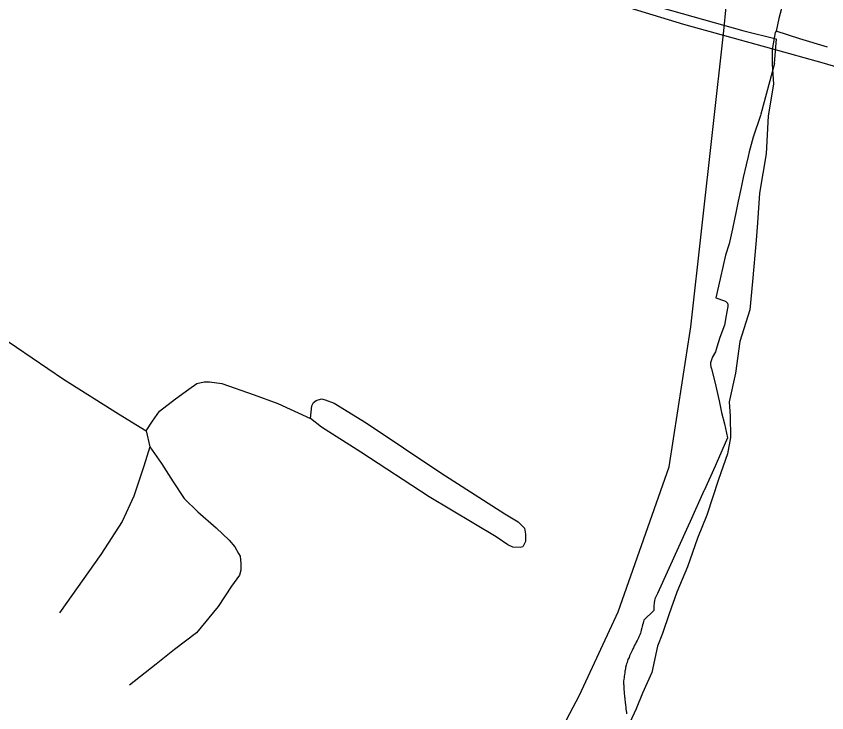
# Model space of a CAD drawing. Extents: x 2206922 to 2357709, y 510027 to 673830.
# Drawn here: x 2314794 to 2316844, y 602613 to 604374 of the extents above; entities that cross this region are included whole.
import ezdxf

# ---------------------------------------------------------------- set-up
doc = ezdxf.new("R2010")
doc.units = 0
for name, color, linetype in [('Exist Boundary Political City Limit New', 7, 'Continuous'), ('Exist Hydrographic Creek Single Shore', 7, 'Continuous'), ('Exist Hydrographic Misc Water Feature', 7, 'Continuous'), ('Exist Road Non-System Type 51', 7, 'Continuous'), ('Exist Road Secondary Type 51 Attributed', 7, 'Continuous'), ('Map Preparation Boundary City Limit Buffer Line', 7, 'Continuous')]:
    doc.layers.add(name, color=color, linetype=linetype)

msp = doc.modelspace()

# ---------------------------------------------------------------- linework, layer by layer
at = {"layer": 'Exist Boundary Political City Limit New'}
for points in [[(2316376.2, 604409.3), (2316633.8, 604336.8), (2316716, 604316.4), (2316710.8, 604254.4), (2316711.5, 604254.2), (2316677, 604126), (2316676, 604122.8), (2316657.8, 604068.1), (2316647.2, 604030.8), (2316644.8, 604019.1), (2316640.2, 603998.4), (2316632.8, 603966.3), (2316627, 603940.9), (2316619.8, 603906.4), (2316614.5, 603880.6), (2316605.2, 603836.7), (2316597, 603798.1), (2316588, 603770.2), (2316582, 603743.9), (2316574, 603710.1), (2316563.2, 603662.1), (2316585.5, 603654.3), (2316589, 603652.3), (2316592.5, 603648.2), (2316593.8, 603644)], [(2316593.8, 603644), (2316594, 603639.8), (2316593.2, 603636.2), (2316589.5, 603617.4), (2316585.5, 603593.1), (2316573.8, 603561.7), (2316566.2, 603537.1), (2316562.8, 603525.1), (2316554.2, 603511.2), (2316552.8, 603507.6), (2316551.2, 603503.1), (2316550.2, 603498.1), (2316550.2, 603493.5), (2316551, 603487.5), (2316552.2, 603482.8), (2316561, 603449.6), (2316571.5, 603401.6), (2316578, 603371.9), (2316584.8, 603343.9), (2316593.2, 603308.2), (2316563.8, 603242.2), (2316561.2, 603236.8), (2316533.5, 603174.7), (2316533, 603174), (2316498.2, 603097.1), (2316493.2, 603085.8), (2316415.8, 602914.8), (2316414, 602911.8), (2316411.8, 602906.7), (2316409, 602901), (2316408.5, 602896.1), (2316407.8, 602892.2), (2316407.2, 602888.7), (2316406.8, 602885.2), (2316406.5, 602881.2), (2316406.5, 602877), (2316406.8, 602872.1), (2316381, 602847.4), (2316380.5, 602844), (2316379.2, 602839.6), (2316378.2, 602835.8), (2316377.2, 602831.8), (2316376.2, 602827.8), (2316374.8, 602822.2), (2316373.8, 602818.3), (2316372.8, 602814.5), (2316371.2, 602810.3), (2316369, 602805.1), (2316367.5, 602802.4), (2316366.2, 602799.8), (2316364.5, 602796.2), (2316362.2, 602791.9), (2316359.8, 602787.3), (2316358, 602783.9), (2316356, 602780.3), (2316354.8, 602777.7), (2316353.2, 602774.7), (2316351.5, 602770.7), (2316350.2, 602767.8), (2316348.5, 602764.4), (2316347, 602760.9), (2316345.2, 602757), (2316343.8, 602753.4), (2316342.8, 602750.7), (2316341.2, 602747.8), (2316340, 602744.9), (2316338.8, 602740.6), (2316337.5, 602736.8), (2316336.8, 602734), (2316335.2, 602728.2), (2316334.8, 602725.2), (2316334, 602721.4), (2316333.5, 602718.4), (2316333, 602714.4), (2316332, 602709.2), (2316331.8, 602706.3), (2316331.2, 602702.5), (2316330.8, 602697.8), (2316330.2, 602693.9), (2316330.2, 602685.8), (2316330.5, 602682.8), (2316330.5, 602679.8), (2316330.8, 602675.2), (2316331, 602671.8), (2316331.5, 602666.8), (2316331.5, 602663.8), (2316331.8, 602660.8), (2316332.2, 602657.4), (2316332.5, 602653.9), (2316333, 602649.9), (2316333.2, 602645.9), (2316334, 602641.4), (2316334.2, 602638.5), (2316334.8, 602634.2), (2316335.8, 602626.2), (2316336, 602622.4), (2316336.8, 602618.4)], [(2316336.8, 602618.4), (2316337.2, 602614.4), (2316337.5, 602610.5)]]:
    msp.add_lwpolyline(points, dxfattribs=at)
at = {"layer": 'Exist Hydrographic Creek Single Shore'}
msp.add_lwpolyline([(2316112.3, 602456.9), (2316218.3, 602658.1), (2316316.3, 602868.8), (2316445.3, 603235), (2316500.2, 603588.3), (2316583.3, 604336.6), (2316666.1, 605186.6), (2316690.1, 605279.5), (2316697.3, 605388), (2316981.3, 606075.5)], dxfattribs=at)
at = {"layer": 'Exist Hydrographic Misc Water Feature'}
for points in [[(2316770.7, 605314.2), (2316759.4, 605264), (2316755.7, 605214.2), (2316748.4, 605162.2), (2316744.5, 605136.1), (2316755.5, 605071.9), (2316753.7, 605038.2), (2316752.1, 605005.9), (2316750.6, 604956.3), (2316745.3, 604906), (2316734, 604855.8), (2316718.4, 604803.8), (2316704.7, 604761.6), (2316719.9, 604673.8), (2316726.4, 604598.2), (2316729.5, 604540.1), (2316730.1, 604462.2), (2316738.5, 604428.5), (2316722.9, 604367.9), (2316715.6, 604336.2)], [(2316715.6, 604336.2), (2316713.5, 604332.1), (2316706.1, 604289.8), (2316706.1, 604252.1), (2316709, 604202.2), (2316695.5, 604121.9), (2316690.7, 604026.1), (2316673.5, 603926.1), (2316668.8, 603851.7), (2316664.9, 603807.7), (2316656.1, 603703.6), (2316648.9, 603631.7), (2316624.1, 603551.5), (2316612.8, 603471.3), (2316597.4, 603399.4), (2316599.9, 603363.3), (2316600.3, 603309.3), (2316592.9, 603267.4), (2316570, 603203.2), (2316540.8, 603112.7), (2316517.1, 603054.6), (2316491.8, 602982.6), (2316464.6, 602918.1), (2316445.5, 602863.8), (2316428.1, 602813.7), (2316416, 602781.9), (2316401.2, 602715.6), (2316377.6, 602663.2), (2316362, 602623.3), (2316335, 602565)], [(2316845.6, 604295.6), (2316775.6, 604316.6), (2316715.6, 604336.2)]]:
    msp.add_lwpolyline(points, dxfattribs=at)
at = {"layer": 'Exist Road Non-System Type 51'}
msp.add_line((2315122.9, 603325.7), (2315132.1, 603285.3), dxfattribs=at)
for points in [[(2314284.1, 603879.1), (2314795, 603537.5), (2314913.6, 603456.4), (2315053.1, 603368.5), (2315122.9, 603325.7)], [(2315122.9, 603325.7), (2315138.7, 603350.5), (2315156.7, 603375.3), (2315197.2, 603406.8), (2315231, 603431.6), (2315251.2, 603445.1), (2315269.2, 603449.6), (2315282.7, 603449.6), (2315314.3, 603445.1), (2315396.4, 603416.5), (2315456.1, 603395.2), (2315538.8, 603356.7)], [(2315538.8, 603356.7), (2315541.6, 603388.8), (2315546.1, 603397.8), (2315552.9, 603402.3), (2315566.4, 603406.8), (2315575.4, 603404.6), (2315597.9, 603395.6), (2315678.9, 603346), (2315868, 603219.9), (2316030.1, 603116.3), (2316063.9, 603096), (2316079.6, 603080.2), (2316081.9, 603064.5), (2316081.9, 603055.4), (2316081.9, 603046.4), (2316075.1, 603032.9), (2316068.4, 603030.7), (2316050.3, 603032), (2316037.2, 603037.7), (2316007.6, 603057.7), (2315838.8, 603159.1), (2315665.4, 603271.7), (2315566.4, 603334.8), (2315538.8, 603356.7)], [(2315132.1, 603285.3), (2315117.3, 603236.5), (2315091.6, 603161), (2315062.1, 603096.5), (2315008.7, 603013.6), (2314903.8, 602866.2)], [(2315132.1, 603285.3), (2315161.5, 603243), (2315191, 603196.9), (2315218.6, 603154.5), (2315253.6, 603121.3), (2315299.6, 603080.8), (2315332.8, 603049.5), (2315347.5, 603032.9), (2315356.7, 603016.3), (2315360.4, 603009), (2315362.2, 602990.5), (2315362.2, 602974), (2315358.6, 602961.1), (2315338.3, 602933.4), (2315305.2, 602881.8), (2315249.9, 602815.5), (2315194.7, 602773.1), (2315148.6, 602736.3), (2315080.5, 602682.8)]]:
    msp.add_lwpolyline(points, dxfattribs=at)
at = {"layer": 'Exist Road Secondary Type 51 Attributed'}
msp.add_lwpolyline([(2316124.3, 604463.3), (2316481.2, 604353.3), (2316703.8, 604291.7), (2316831.6, 604256.4), (2316980.2, 604212.6), (2317151.6, 604138.2), (2317349.7, 604027.7), (2317559.2, 603913.3), (2317719.2, 603823.8), (2317844.9, 603757.1), (2317919.2, 603711.3), (2317974.4, 603675.1), (2318010.6, 603646.5), (2318050.6, 603612.2), (2318092.5, 603572.2), (2318132.5, 603530.3), (2318166.8, 603482.6), (2318199.2, 603433.1), (2318241.1, 603369.2), (2318271.6, 603310.1), (2318290.6, 603260.6)], dxfattribs=at)
at = {"layer": 'Map Preparation Boundary City Limit Buffer Line'}
for points in [[(2316376.2, 604409.3), (2316633.8, 604336.8), (2316716, 604316.4), (2316710.8, 604254.4), (2316711.5, 604254.2), (2316677, 604126), (2316676, 604122.8), (2316657.8, 604068.1), (2316647.2, 604030.8), (2316644.8, 604019.1), (2316640.2, 603998.4), (2316632.8, 603966.3), (2316627, 603940.9), (2316619.8, 603906.4), (2316614.5, 603880.6), (2316605.2, 603836.7), (2316597, 603798.1), (2316588, 603770.2), (2316582, 603743.9), (2316574, 603710.1), (2316563.2, 603662.1), (2316585.5, 603654.3), (2316589, 603652.3), (2316592.5, 603648.2), (2316593.8, 603644)], [(2316593.8, 603644), (2316594, 603639.8), (2316593.2, 603636.2), (2316589.5, 603617.4), (2316585.5, 603593.1), (2316573.8, 603561.7), (2316566.2, 603537.1), (2316562.8, 603525.1), (2316554.2, 603511.2), (2316552.8, 603507.6), (2316551.2, 603503.1), (2316550.2, 603498.1), (2316550.2, 603493.5), (2316551, 603487.5), (2316552.2, 603482.8), (2316561, 603449.6), (2316571.5, 603401.6), (2316578, 603371.9), (2316584.8, 603343.9), (2316593.2, 603308.2), (2316563.8, 603242.2), (2316561.2, 603236.8), (2316533.5, 603174.7), (2316533, 603174), (2316498.2, 603097.1), (2316493.2, 603085.8), (2316415.8, 602914.8), (2316414, 602911.8), (2316411.8, 602906.7), (2316409, 602901), (2316408.5, 602896.1), (2316407.8, 602892.2), (2316407.2, 602888.7), (2316406.8, 602885.2), (2316406.5, 602881.2), (2316406.5, 602877), (2316406.8, 602872.1), (2316381, 602847.4), (2316380.5, 602844), (2316379.2, 602839.6), (2316378.2, 602835.8), (2316377.2, 602831.8), (2316376.2, 602827.8), (2316374.8, 602822.2), (2316373.8, 602818.3), (2316372.8, 602814.5), (2316371.2, 602810.3), (2316369, 602805.1), (2316367.5, 602802.4), (2316366.2, 602799.8), (2316364.5, 602796.2), (2316362.2, 602791.9), (2316359.8, 602787.3), (2316358, 602783.9), (2316356, 602780.3), (2316354.8, 602777.7), (2316353.2, 602774.7), (2316351.5, 602770.7), (2316350.2, 602767.8), (2316348.5, 602764.4), (2316347, 602760.9), (2316345.2, 602757), (2316343.8, 602753.4), (2316342.8, 602750.7), (2316341.2, 602747.8), (2316340, 602744.9), (2316338.8, 602740.6), (2316337.5, 602736.8), (2316336.8, 602734), (2316335.2, 602728.2), (2316334.8, 602725.2), (2316334, 602721.4), (2316333.5, 602718.4), (2316333, 602714.4), (2316332, 602709.2), (2316331.8, 602706.3), (2316331.2, 602702.5), (2316330.8, 602697.8), (2316330.2, 602693.9), (2316330.2, 602685.8), (2316330.5, 602682.8), (2316330.5, 602679.8), (2316330.8, 602675.2), (2316331, 602671.8), (2316331.5, 602666.8), (2316331.5, 602663.8), (2316331.8, 602660.8), (2316332.2, 602657.4), (2316332.5, 602653.9), (2316333, 602649.9), (2316333.2, 602645.9), (2316334, 602641.4), (2316334.2, 602638.5), (2316334.8, 602634.2), (2316335.8, 602626.2), (2316336, 602622.4), (2316336.8, 602618.4)], [(2316336.8, 602618.4), (2316337.2, 602614.4), (2316337.5, 602610.5)]]:
    msp.add_lwpolyline(points, dxfattribs=at)

doc.saveas('drawing.dxf')
